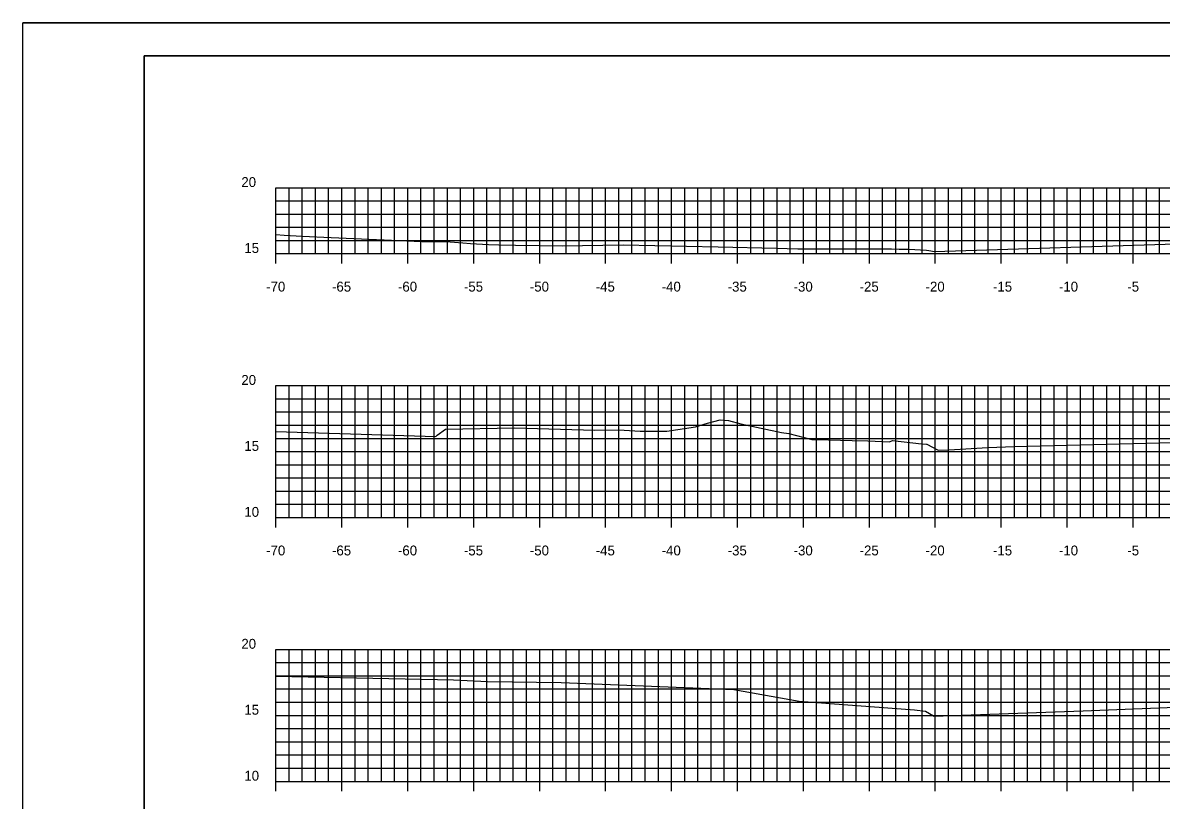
# Model space of a CAD drawing. Extents: x 40011 to 50684, y 49949 to 72236.
# Drawn here: x 40568.6 to 40655, y 70985.3 to 71044.2 of the extents above; entities that cross this region are included whole.
import ezdxf

# ---------------------------------------------------------------- set-up
doc = ezdxf.new("R2010")
doc.units = 0
for name, color, linetype in [('1', 7, 'Continuous'), ('41', 7, 'Continuous'), ('51', 7, 'Continuous'), ('52', 7, 'Continuous'), ('53', 7, 'Continuous'), ('54', 7, 'Continuous'), ('55', 7, 'Continuous'), ('57', 7, 'Continuous')]:
    doc.layers.add(name, color=color, linetype=linetype)

msp = doc.modelspace()

# ---------------------------------------------------------------- linework, layer by layer
at = {"layer": '1'}
for p, q in [((40743.336, 71044.191), (40568.641, 71044.191)), ((40577.836, 71041.691), (40577.836, 70936.691)), ((40742.836, 71041.691), (40577.836, 71041.691))]:
    msp.add_line(p, q, dxfattribs=at)
at = {"layer": '41'}
for points in [[(40568.641, 71044.191), (40743.336, 71044.191), (40743.336, 70934.191), (40568.641, 70934.191)], [(40577.836, 71041.691), (40742.836, 71041.691), (40742.836, 70936.691), (40577.836, 70936.691)]]:
    msp.add_lwpolyline(points, close=True, dxfattribs=at)
at = {"layer": '51'}
for p, q in [((40587.836, 71026.691), (40587.836, 71031.691)), ((40587.836, 71031.691), (40588.586, 71031.691)), ((40587.836, 71026.691), (40588.586, 71026.691)), ((40587.836, 71006.691), (40587.836, 71016.691)), ((40587.836, 71016.691), (40588.586, 71016.691)), ((40587.836, 71011.691), (40588.586, 71011.691)), ((40587.836, 71006.691), (40588.586, 71006.691)), ((40587.836, 70986.691), (40587.836, 70996.691)), ((40587.836, 70996.691), (40588.586, 70996.691)), ((40587.836, 70991.691), (40588.586, 70991.691)), ((40587.836, 70986.691), (40588.586, 70986.691))]:
    msp.add_line(p, q, dxfattribs=at)
at = {"layer": '52'}
for p, q in [((40587.836, 71026.691), (40727.836, 71026.691)), ((40587.836, 71025.941), (40587.836, 71026.691)), ((40592.836, 71025.941), (40592.836, 71026.691)), ((40597.836, 71025.941), (40597.836, 71026.691)), ((40602.836, 71025.941), (40602.836, 71026.691)), ((40607.836, 71025.941), (40607.836, 71026.691)), ((40612.836, 71025.941), (40612.836, 71026.691)), ((40617.836, 71025.941), (40617.836, 71026.691)), ((40622.836, 71025.941), (40622.836, 71026.691)), ((40627.836, 71025.941), (40627.836, 71026.691)), ((40632.836, 71025.941), (40632.836, 71026.691)), ((40637.836, 71025.941), (40637.836, 71026.691)), ((40642.836, 71025.941), (40642.836, 71026.691)), ((40647.836, 71025.941), (40647.836, 71026.691)), ((40652.836, 71025.941), (40652.836, 71026.691)), ((40587.836, 71006.691), (40727.836, 71006.691)), ((40587.836, 71005.941), (40587.836, 71006.691)), ((40592.836, 71005.941), (40592.836, 71006.691)), ((40597.836, 71005.941), (40597.836, 71006.691)), ((40602.836, 71005.941), (40602.836, 71006.691)), ((40607.836, 71005.941), (40607.836, 71006.691)), ((40612.836, 71005.941), (40612.836, 71006.691)), ((40617.836, 71005.941), (40617.836, 71006.691)), ((40622.836, 71005.941), (40622.836, 71006.691)), ((40627.836, 71005.941), (40627.836, 71006.691)), ((40632.836, 71005.941), (40632.836, 71006.691)), ((40637.836, 71005.941), (40637.836, 71006.691)), ((40642.836, 71005.941), (40642.836, 71006.691)), ((40647.836, 71005.941), (40647.836, 71006.691)), ((40652.836, 71005.941), (40652.836, 71006.691)), ((40587.836, 70986.691), (40727.836, 70986.691)), ((40587.836, 70985.941), (40587.836, 70986.691)), ((40592.836, 70985.941), (40592.836, 70986.691)), ((40597.836, 70985.941), (40597.836, 70986.691)), ((40602.836, 70985.941), (40602.836, 70986.691)), ((40607.836, 70985.941), (40607.836, 70986.691)), ((40612.836, 70985.941), (40612.836, 70986.691)), ((40617.836, 70985.941), (40617.836, 70986.691)), ((40622.836, 70985.941), (40622.836, 70986.691)), ((40627.836, 70985.941), (40627.836, 70986.691)), ((40632.836, 70985.941), (40632.836, 70986.691)), ((40637.836, 70985.941), (40637.836, 70986.691)), ((40642.836, 70985.941), (40642.836, 70986.691)), ((40647.836, 70985.941), (40647.836, 70986.691)), ((40652.836, 70985.941), (40652.836, 70986.691))]:
    msp.add_line(p, q, dxfattribs=at)
at = {"layer": '53'}
for p, q in [((40587.836, 71030.691), (40727.836, 71030.691)), ((40587.836, 71029.691), (40727.836, 71029.691)), ((40587.836, 71028.691), (40727.836, 71028.691)), ((40587.836, 71027.691), (40727.836, 71027.691)), ((40587.836, 71015.691), (40727.836, 71015.691)), ((40587.836, 71014.691), (40727.836, 71014.691)), ((40587.836, 71013.691), (40727.836, 71013.691)), ((40587.836, 71012.691), (40727.836, 71012.691)), ((40587.836, 71010.691), (40727.836, 71010.691)), ((40587.836, 71009.691), (40727.836, 71009.691)), ((40587.836, 71008.691), (40727.836, 71008.691)), ((40587.836, 71007.691), (40727.836, 71007.691)), ((40587.836, 70995.691), (40727.836, 70995.691)), ((40587.836, 70994.691), (40727.836, 70994.691)), ((40587.836, 70993.691), (40727.836, 70993.691)), ((40587.836, 70992.691), (40727.836, 70992.691)), ((40587.836, 70990.691), (40727.836, 70990.691)), ((40587.836, 70989.691), (40727.836, 70989.691)), ((40587.836, 70988.691), (40727.836, 70988.691)), ((40587.836, 70987.691), (40727.836, 70987.691))]:
    msp.add_line(p, q, dxfattribs=at)
at = {"layer": '54'}
for p, q in [((40588.836, 71026.691), (40588.836, 71031.691)), ((40589.836, 71026.691), (40589.836, 71031.691)), ((40590.836, 71026.691), (40590.836, 71031.691)), ((40591.836, 71026.691), (40591.836, 71031.691)), ((40593.836, 71026.691), (40593.836, 71031.691)), ((40594.836, 71026.691), (40594.836, 71031.691)), ((40595.836, 71026.691), (40595.836, 71031.691)), ((40596.836, 71026.691), (40596.836, 71031.691)), ((40598.836, 71026.691), (40598.836, 71031.691)), ((40599.836, 71026.691), (40599.836, 71031.691)), ((40600.836, 71026.691), (40600.836, 71031.691)), ((40601.836, 71026.691), (40601.836, 71031.691)), ((40603.836, 71026.691), (40603.836, 71031.691)), ((40604.836, 71026.691), (40604.836, 71031.691)), ((40605.836, 71026.691), (40605.836, 71031.691)), ((40606.836, 71026.691), (40606.836, 71031.691)), ((40608.836, 71026.691), (40608.836, 71031.691)), ((40609.836, 71026.691), (40609.836, 71031.691)), ((40610.836, 71026.691), (40610.836, 71031.691)), ((40611.836, 71026.691), (40611.836, 71031.691)), ((40613.836, 71026.691), (40613.836, 71031.691)), ((40614.836, 71026.691), (40614.836, 71031.691)), ((40615.836, 71026.691), (40615.836, 71031.691)), ((40616.836, 71026.691), (40616.836, 71031.691)), ((40618.836, 71026.691), (40618.836, 71031.691)), ((40619.836, 71026.691), (40619.836, 71031.691)), ((40620.836, 71026.691), (40620.836, 71031.691)), ((40621.836, 71026.691), (40621.836, 71031.691)), ((40623.836, 71026.691), (40623.836, 71031.691)), ((40624.836, 71026.691), (40624.836, 71031.691)), ((40625.836, 71026.691), (40625.836, 71031.691)), ((40626.836, 71026.691), (40626.836, 71031.691)), ((40628.836, 71026.691), (40628.836, 71031.691)), ((40629.836, 71026.691), (40629.836, 71031.691)), ((40630.836, 71026.691), (40630.836, 71031.691)), ((40631.836, 71026.691), (40631.836, 71031.691)), ((40633.836, 71026.691), (40633.836, 71031.691)), ((40634.836, 71026.691), (40634.836, 71031.691)), ((40635.836, 71026.691), (40635.836, 71031.691)), ((40636.836, 71026.691), (40636.836, 71031.691)), ((40638.836, 71026.691), (40638.836, 71031.691)), ((40639.836, 71026.691), (40639.836, 71031.691)), ((40640.836, 71026.691), (40640.836, 71031.691)), ((40641.836, 71026.691), (40641.836, 71031.691)), ((40643.836, 71026.691), (40643.836, 71031.691)), ((40644.836, 71026.691), (40644.836, 71031.691)), ((40645.836, 71026.691), (40645.836, 71031.691)), ((40646.836, 71026.691), (40646.836, 71031.691)), ((40648.836, 71026.691), (40648.836, 71031.691)), ((40649.836, 71026.691), (40649.836, 71031.691)), ((40650.836, 71026.691), (40650.836, 71031.691)), ((40651.836, 71026.691), (40651.836, 71031.691)), ((40653.836, 71026.691), (40653.836, 71031.691)), ((40654.836, 71026.691), (40654.836, 71031.691)), ((40588.836, 71006.691), (40588.836, 71016.691)), ((40589.836, 71006.691), (40589.836, 71016.691)), ((40590.836, 71006.691), (40590.836, 71016.691)), ((40591.836, 71006.691), (40591.836, 71016.691)), ((40593.836, 71006.691), (40593.836, 71016.691)), ((40594.836, 71006.691), (40594.836, 71016.691)), ((40595.836, 71006.691), (40595.836, 71016.691)), ((40596.836, 71006.691), (40596.836, 71016.691)), ((40598.836, 71006.691), (40598.836, 71016.691)), ((40599.836, 71006.691), (40599.836, 71016.691)), ((40600.836, 71006.691), (40600.836, 71016.691)), ((40601.836, 71006.691), (40601.836, 71016.691)), ((40603.836, 71006.691), (40603.836, 71016.691)), ((40604.836, 71006.691), (40604.836, 71016.691)), ((40605.836, 71006.691), (40605.836, 71016.691)), ((40606.836, 71006.691), (40606.836, 71016.691)), ((40608.836, 71006.691), (40608.836, 71016.691)), ((40609.836, 71006.691), (40609.836, 71016.691)), ((40610.836, 71006.691), (40610.836, 71016.691)), ((40611.836, 71006.691), (40611.836, 71016.691)), ((40613.836, 71006.691), (40613.836, 71016.691)), ((40614.836, 71006.691), (40614.836, 71016.691)), ((40615.836, 71006.691), (40615.836, 71016.691)), ((40616.836, 71006.691), (40616.836, 71016.691)), ((40618.836, 71006.691), (40618.836, 71016.691)), ((40619.836, 71006.691), (40619.836, 71016.691)), ((40620.836, 71006.691), (40620.836, 71016.691)), ((40621.836, 71006.691), (40621.836, 71016.691)), ((40623.836, 71006.691), (40623.836, 71016.691)), ((40624.836, 71006.691), (40624.836, 71016.691)), ((40625.836, 71006.691), (40625.836, 71016.691)), ((40626.836, 71006.691), (40626.836, 71016.691)), ((40628.836, 71006.691), (40628.836, 71016.691)), ((40629.836, 71006.691), (40629.836, 71016.691)), ((40630.836, 71006.691), (40630.836, 71016.691)), ((40631.836, 71006.691), (40631.836, 71016.691)), ((40633.836, 71006.691), (40633.836, 71016.691)), ((40634.836, 71006.691), (40634.836, 71016.691)), ((40635.836, 71006.691), (40635.836, 71016.691)), ((40636.836, 71006.691), (40636.836, 71016.691)), ((40638.836, 71006.691), (40638.836, 71016.691)), ((40639.836, 71006.691), (40639.836, 71016.691)), ((40640.836, 71006.691), (40640.836, 71016.691)), ((40641.836, 71006.691), (40641.836, 71016.691)), ((40643.836, 71006.691), (40643.836, 71016.691)), ((40644.836, 71006.691), (40644.836, 71016.691)), ((40645.836, 71006.691), (40645.836, 71016.691)), ((40646.836, 71006.691), (40646.836, 71016.691)), ((40648.836, 71006.691), (40648.836, 71016.691)), ((40649.836, 71006.691), (40649.836, 71016.691)), ((40650.836, 71006.691), (40650.836, 71016.691)), ((40651.836, 71006.691), (40651.836, 71016.691)), ((40653.836, 71006.691), (40653.836, 71016.691)), ((40654.836, 71006.691), (40654.836, 71016.691)), ((40588.836, 70986.691), (40588.836, 70996.691)), ((40589.836, 70986.691), (40589.836, 70996.691)), ((40590.836, 70986.691), (40590.836, 70996.691)), ((40591.836, 70986.691), (40591.836, 70996.691)), ((40593.836, 70986.691), (40593.836, 70996.691)), ((40594.836, 70986.691), (40594.836, 70996.691)), ((40595.836, 70986.691), (40595.836, 70996.691)), ((40596.836, 70986.691), (40596.836, 70996.691)), ((40598.836, 70986.691), (40598.836, 70996.691)), ((40599.836, 70986.691), (40599.836, 70996.691)), ((40600.836, 70986.691), (40600.836, 70996.691)), ((40601.836, 70986.691), (40601.836, 70996.691)), ((40603.836, 70986.691), (40603.836, 70996.691)), ((40604.836, 70986.691), (40604.836, 70996.691)), ((40605.836, 70986.691), (40605.836, 70996.691)), ((40606.836, 70986.691), (40606.836, 70996.691)), ((40608.836, 70986.691), (40608.836, 70996.691)), ((40609.836, 70986.691), (40609.836, 70996.691)), ((40610.836, 70986.691), (40610.836, 70996.691)), ((40611.836, 70986.691), (40611.836, 70996.691)), ((40613.836, 70986.691), (40613.836, 70996.691)), ((40614.836, 70986.691), (40614.836, 70996.691)), ((40615.836, 70986.691), (40615.836, 70996.691)), ((40616.836, 70986.691), (40616.836, 70996.691)), ((40618.836, 70986.691), (40618.836, 70996.691)), ((40619.836, 70986.691), (40619.836, 70996.691)), ((40620.836, 70986.691), (40620.836, 70996.691)), ((40621.836, 70986.691), (40621.836, 70996.691)), ((40623.836, 70986.691), (40623.836, 70996.691)), ((40624.836, 70986.691), (40624.836, 70996.691)), ((40625.836, 70986.691), (40625.836, 70996.691)), ((40626.836, 70986.691), (40626.836, 70996.691)), ((40628.836, 70986.691), (40628.836, 70996.691)), ((40629.836, 70986.691), (40629.836, 70996.691)), ((40630.836, 70986.691), (40630.836, 70996.691)), ((40631.836, 70986.691), (40631.836, 70996.691)), ((40633.836, 70986.691), (40633.836, 70996.691)), ((40634.836, 70986.691), (40634.836, 70996.691)), ((40635.836, 70986.691), (40635.836, 70996.691)), ((40636.836, 70986.691), (40636.836, 70996.691)), ((40638.836, 70986.691), (40638.836, 70996.691)), ((40639.836, 70986.691), (40639.836, 70996.691)), ((40640.836, 70986.691), (40640.836, 70996.691)), ((40641.836, 70986.691), (40641.836, 70996.691)), ((40643.836, 70986.691), (40643.836, 70996.691)), ((40644.836, 70986.691), (40644.836, 70996.691)), ((40645.836, 70986.691), (40645.836, 70996.691)), ((40646.836, 70986.691), (40646.836, 70996.691)), ((40648.836, 70986.691), (40648.836, 70996.691)), ((40649.836, 70986.691), (40649.836, 70996.691)), ((40650.836, 70986.691), (40650.836, 70996.691)), ((40651.836, 70986.691), (40651.836, 70996.691)), ((40653.836, 70986.691), (40653.836, 70996.691)), ((40654.836, 70986.691), (40654.836, 70996.691))]:
    msp.add_line(p, q, dxfattribs=at)
at = {"layer": '55'}
for p, q in [((40587.836, 71031.691), (40727.836, 71031.691)), ((40587.836, 71026.691), (40587.836, 71031.691)), ((40592.836, 71026.691), (40592.836, 71031.691)), ((40597.836, 71026.691), (40597.836, 71031.691)), ((40602.836, 71026.691), (40602.836, 71031.691)), ((40607.836, 71026.691), (40607.836, 71031.691)), ((40612.836, 71026.691), (40612.836, 71031.691)), ((40617.836, 71026.691), (40617.836, 71031.691)), ((40622.836, 71026.691), (40622.836, 71031.691)), ((40627.836, 71026.691), (40627.836, 71031.691)), ((40632.836, 71026.691), (40632.836, 71031.691)), ((40637.836, 71026.691), (40637.836, 71031.691)), ((40642.836, 71026.691), (40642.836, 71031.691)), ((40647.836, 71026.691), (40647.836, 71031.691)), ((40652.836, 71026.691), (40652.836, 71031.691)), ((40587.836, 71026.691), (40727.836, 71026.691)), ((40587.836, 71016.691), (40727.836, 71016.691)), ((40587.836, 71006.691), (40587.836, 71016.691)), ((40592.836, 71006.691), (40592.836, 71016.691)), ((40597.836, 71006.691), (40597.836, 71016.691)), ((40602.836, 71006.691), (40602.836, 71016.691)), ((40607.836, 71006.691), (40607.836, 71016.691)), ((40612.836, 71006.691), (40612.836, 71016.691)), ((40617.836, 71006.691), (40617.836, 71016.691)), ((40622.836, 71006.691), (40622.836, 71016.691)), ((40627.836, 71006.691), (40627.836, 71016.691)), ((40632.836, 71006.691), (40632.836, 71016.691)), ((40637.836, 71006.691), (40637.836, 71016.691)), ((40642.836, 71006.691), (40642.836, 71016.691)), ((40647.836, 71006.691), (40647.836, 71016.691)), ((40652.836, 71006.691), (40652.836, 71016.691)), ((40587.836, 71011.691), (40727.836, 71011.691)), ((40587.836, 71006.691), (40727.836, 71006.691)), ((40587.836, 70996.691), (40727.836, 70996.691)), ((40587.836, 70986.691), (40587.836, 70996.691)), ((40592.836, 70986.691), (40592.836, 70996.691)), ((40597.836, 70986.691), (40597.836, 70996.691)), ((40602.836, 70986.691), (40602.836, 70996.691)), ((40607.836, 70986.691), (40607.836, 70996.691)), ((40612.836, 70986.691), (40612.836, 70996.691)), ((40617.836, 70986.691), (40617.836, 70996.691)), ((40622.836, 70986.691), (40622.836, 70996.691)), ((40627.836, 70986.691), (40627.836, 70996.691)), ((40632.836, 70986.691), (40632.836, 70996.691)), ((40637.836, 70986.691), (40637.836, 70996.691)), ((40642.836, 70986.691), (40642.836, 70996.691)), ((40647.836, 70986.691), (40647.836, 70996.691)), ((40652.836, 70986.691), (40652.836, 70996.691)), ((40587.836, 70991.691), (40727.836, 70991.691)), ((40587.836, 70986.691), (40727.836, 70986.691))]:
    msp.add_line(p, q, dxfattribs=at)
at = {"layer": '57'}
for points in [[(40587.836, 71028.133), (40588.467, 71028.102), (40589.832, 71028.028), (40592.031, 71027.905), (40598.893, 71027.601), (40601.06, 71027.583), (40602.019, 71027.5), (40602.6, 71027.459), (40603.96, 71027.388), (40604.734, 71027.361), (40605.997, 71027.335), (40607.844, 71027.315), (40609.538, 71027.288), (40614.157, 71027.352), (40621.363, 71027.203), (40625.798, 71027.108), (40627.414, 71027.06), (40627.995, 71027.056), (40629.455, 71027.067), (40631.74, 71027.059), (40633.394, 71027.058), (40634.518, 71027.051), (40635.098, 71027.042), (40635.818, 71027.03), (40637.162, 71026.957), (40637.332, 71026.936), (40637.764, 71026.862), (40656.853, 71027.454)], [(40587.836, 71013.213), (40599.969, 71012.837), (40600.064, 71012.921), (40600.694, 71013.379), (40605.919, 71013.491), (40612.008, 71013.317), (40613.837, 71013.34), (40615.452, 71013.241), (40617.483, 71013.237), (40619.659, 71013.572), (40620.566, 71013.838), (40621.51, 71014.086), (40622.15, 71014.055), (40623.098, 71013.782), (40626.178, 71013.131), (40626.727, 71013.067), (40628.484, 71012.606), (40628.846, 71012.591), (40631.527, 71012.523), (40632.714, 71012.513), (40634.361, 71012.437), (40634.6, 71012.531), (40636.8, 71012.271), (40637.177, 71012.247), (40637.186, 71012.241), (40638.048, 71011.784), (40638.867, 71011.826), (40639.725, 71011.88), (40641.811, 71011.989), (40643.851, 71012.082), (40654.773, 71012.35), (40657.546, 71012.414)], [(40587.836, 70994.655), (40601.305, 70994.373), (40603.869, 70994.252), (40609.476, 70994.181), (40622.556, 70993.655), (40627.516, 70992.77), (40636.252, 70992.109), (40637.089, 70992.014), (40637.693, 70991.658), (40637.713, 70991.64), (40649.047, 70992.034), (40657.325, 70992.368), (40657.578, 70992.359), (40677.669, 70991.632), (40677.879, 70991.623), (40677.893, 70991.632), (40678.374, 70991.992), (40689.582, 70993.761), (40689.655, 70993.772), (40712.732, 70994.073), (40721.7, 70994.199)]]:
    msp.add_lwpolyline(points, dxfattribs=at)

# ---------------------------------------------------------------- texts
at = {"layer": '51'}
for s, height, p in [('20', 0.75, (40585.215, 71031.741)), ('15', 0.75, (40585.443, 71026.741)), ('-', 0.0001, (40587.836, 71026.691)), ('20', 0.75, (40585.215, 71016.741)), ('15', 0.75, (40585.443, 71011.741)), ('10', 0.75, (40585.443, 71006.741)), ('-', 0.0001, (40587.836, 71006.691)), ('20', 0.75, (40585.215, 70996.741)), ('15', 0.75, (40585.443, 70991.741)), ('10', 0.75, (40585.443, 70986.741)), ('-', 0.0001, (40587.836, 70986.691))]:
    msp.add_text(s, height=height, dxfattribs=at).set_placement(p)
at = {"layer": '52'}
for s, p in [('-70', (40587.096, 71023.816)), ('-65', (40592.091, 71023.816)), ('-60', (40597.091, 71023.816)), ('-55', (40602.093, 71023.816)), ('-50', (40607.093, 71023.816)), ('-45', (40612.088, 71023.816)), ('-40', (40617.088, 71023.816)), ('-35', (40622.092, 71023.816)), ('-30', (40627.092, 71023.816)), ('-25', (40632.096, 71023.816)), ('-20', (40637.096, 71023.816)), ('-15', (40642.21, 71023.816)), ('-10', (40647.21, 71023.816)), ('-5', (40652.395, 71023.816)), ('-70', (40587.096, 71003.816)), ('-65', (40592.091, 71003.816)), ('-60', (40597.091, 71003.816)), ('-55', (40602.093, 71003.816)), ('-50', (40607.093, 71003.816)), ('-45', (40612.088, 71003.816)), ('-40', (40617.088, 71003.816)), ('-35', (40622.092, 71003.816)), ('-30', (40627.092, 71003.816)), ('-25', (40632.096, 71003.816)), ('-20', (40637.096, 71003.816)), ('-15', (40642.21, 71003.816)), ('-10', (40647.21, 71003.816)), ('-5', (40652.395, 71003.816))]:
    msp.add_text(s, height=0.75, dxfattribs=at).set_placement(p)

doc.saveas('drawing.dxf')
